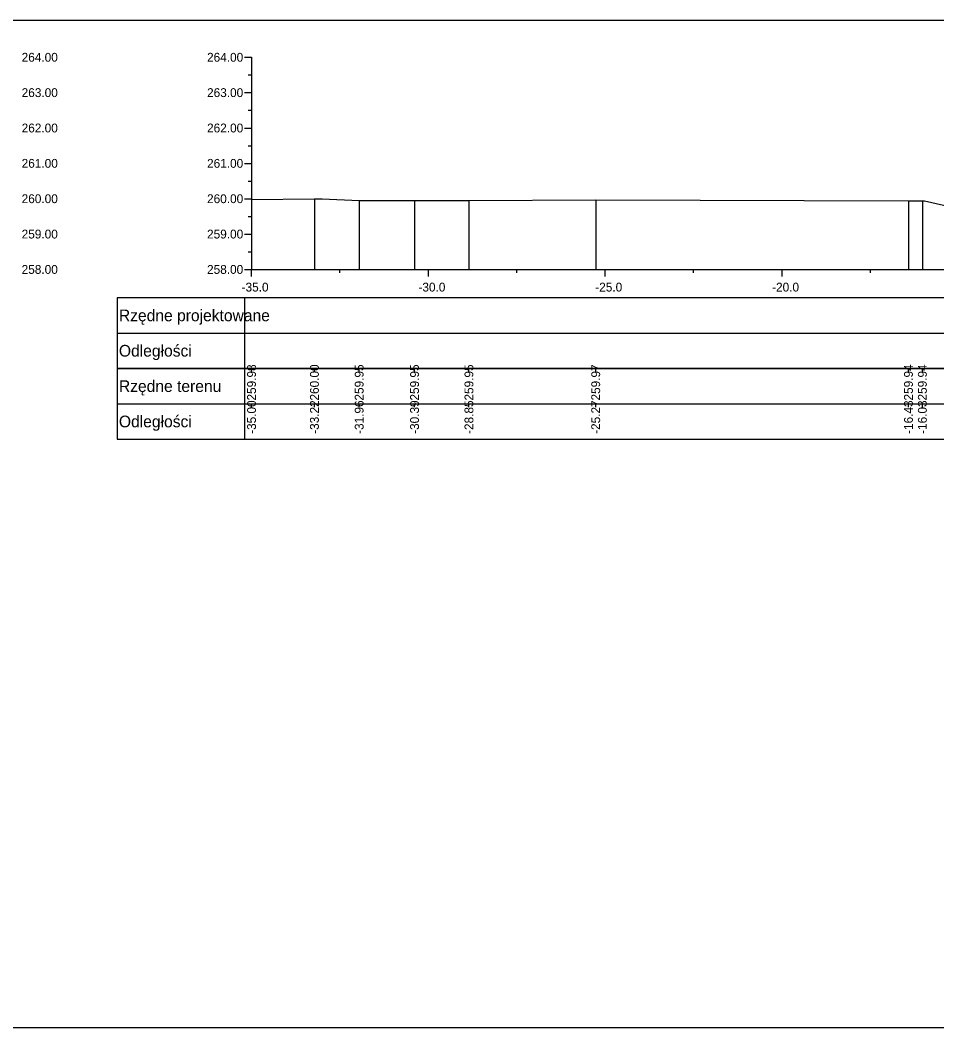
# Model space of a CAD drawing. Extents: x 6516023 to 6560129, y 5513077 to 5529206.
# Drawn here: x 6517811.42 to 6517837.34, y 5514551.66 to 5514580.16 of the extents above; entities that cross this region are included whole.
import ezdxf

# ---------------------------------------------------------------- set-up
doc = ezdxf.new("R2010")
doc.units = 0
for name, color, linetype in [('TOR_PRZEK_P-tabelka istniejace', 7, 'Continuous'), ('TOR_PRZEK_P-tabelka projektowane', 7, 'Continuous'), ('TOR_PRZEK_P-teren istniejacy', 7, 'Continuous'), ('TOR_PRZEK_P-uklad odniesienia', 7, 'Continuous'), ('TOR_RAMKI-ramka+tabelka 1', 7, 'Continuous')]:
    doc.layers.add(name, color=color, linetype=linetype)

msp = doc.modelspace()

# ---------------------------------------------------------------- linework, layer by layer
at = {"layer": 'TOR_PRZEK_P-tabelka istniejace'}
for p, q in [((6517814.163, 5514570.306), (6517814.163, 5514568.306)), ((6517817.763, 5514570.306), (6517817.763, 5514568.306)), ((6517817.963, 5514570.206), (6517817.963, 5514570.306)), ((6517819.741, 5514570.206), (6517819.741, 5514570.306)), ((6517821.006, 5514570.206), (6517821.006, 5514570.306)), ((6517822.572, 5514570.206), (6517822.572, 5514570.306)), ((6517824.11, 5514570.206), (6517824.11, 5514570.306)), ((6517827.694, 5514570.206), (6517827.694, 5514570.306)), ((6517836.537, 5514570.206), (6517836.537, 5514570.306)), ((6517836.93, 5514570.206), (6517836.93, 5514570.306)), ((6517814.163, 5514569.306), (6517897.963, 5514569.306)), ((6517817.963, 5514569.206), (6517817.963, 5514569.306)), ((6517819.741, 5514569.206), (6517819.741, 5514569.306)), ((6517821.006, 5514569.206), (6517821.006, 5514569.306)), ((6517822.572, 5514569.206), (6517822.572, 5514569.306)), ((6517824.11, 5514569.206), (6517824.11, 5514569.306)), ((6517827.694, 5514569.206), (6517827.694, 5514569.306)), ((6517836.537, 5514569.206), (6517836.537, 5514569.306)), ((6517836.93, 5514569.206), (6517836.93, 5514569.306))]:
    msp.add_line(p, q, dxfattribs=at)
for points in [[(6517817.963, 5514575.087), (6517817.963, 5514573.306), (6517817.963, 5514573.176), (6517817.963, 5514573.106)], [(6517819.741, 5514575.103), (6517819.741, 5514573.306), (6517819.741, 5514573.176), (6517819.741, 5514573.106)], [(6517821.006, 5514575.06), (6517821.006, 5514573.306), (6517821.006, 5514573.176), (6517821.006, 5514573.106)], [(6517822.572, 5514575.06), (6517822.572, 5514573.306), (6517822.572, 5514573.176), (6517822.572, 5514573.106)], [(6517824.11, 5514575.055), (6517824.11, 5514573.306), (6517824.11, 5514573.176), (6517824.11, 5514573.106)], [(6517827.694, 5514575.074), (6517827.694, 5514573.306), (6517827.694, 5514573.176), (6517827.694, 5514573.106)], [(6517836.537, 5514575.043), (6517836.537, 5514573.306), (6517836.537, 5514573.176), (6517836.537, 5514573.106)], [(6517836.93, 5514575.047), (6517836.93, 5514573.306), (6517836.93, 5514573.176), (6517836.93, 5514573.106)]]:
    msp.add_lwpolyline(points, dxfattribs=at)
msp.add_lwpolyline([(6517814.163, 5514570.306), (6517814.163, 5514568.306), (6517897.963, 5514568.306), (6517897.963, 5514570.306)], close=True, dxfattribs=at)
at = {"layer": 'TOR_PRZEK_P-tabelka projektowane'}
for p, q in [((6517814.163, 5514572.306), (6517814.163, 5514570.306)), ((6517817.763, 5514572.306), (6517817.763, 5514570.306)), ((6517814.163, 5514571.306), (6517897.963, 5514571.306))]:
    msp.add_line(p, q, dxfattribs=at)
msp.add_lwpolyline([(6517814.163, 5514572.306), (6517814.163, 5514570.306), (6517897.963, 5514570.306), (6517897.963, 5514572.306)], close=True, dxfattribs=at)
at = {"layer": 'TOR_PRZEK_P-teren istniejacy'}
msp.add_lwpolyline([(6517817.963, 5514575.087), (6517819.741, 5514575.103), (6517819.963, 5514575.103), (6517821.006, 5514575.06), (6517822.572, 5514575.06), (6517822.76, 5514575.06), (6517824.11, 5514575.055), (6517827.694, 5514575.074), (6517836.537, 5514575.043), (6517836.93, 5514575.047), (6517836.989, 5514575.044), (6517839.019, 5514574.588)], dxfattribs=at)
at = {"layer": 'TOR_PRZEK_P-uklad odniesienia'}
for p, q in [((6517817.763, 5514579.106), (6517817.963, 5514579.106)), ((6517817.963, 5514579.106), (6517817.963, 5514573.106)), ((6517817.863, 5514578.606), (6517817.963, 5514578.606)), ((6517817.763, 5514578.106), (6517817.963, 5514578.106)), ((6517817.863, 5514577.606), (6517817.963, 5514577.606)), ((6517817.763, 5514577.106), (6517817.963, 5514577.106)), ((6517817.863, 5514576.606), (6517817.963, 5514576.606)), ((6517817.763, 5514576.106), (6517817.963, 5514576.106)), ((6517817.863, 5514575.606), (6517817.963, 5514575.606)), ((6517817.763, 5514575.106), (6517817.963, 5514575.106)), ((6517817.863, 5514574.606), (6517817.963, 5514574.606)), ((6517817.763, 5514574.106), (6517817.963, 5514574.106)), ((6517817.863, 5514573.606), (6517817.963, 5514573.606)), ((6517817.763, 5514573.106), (6517817.963, 5514573.106)), ((6517817.963, 5514573.106), (6517897.963, 5514573.106)), ((6517817.963, 5514572.906), (6517817.963, 5514573.106)), ((6517820.463, 5514573.006), (6517820.463, 5514573.106)), ((6517822.963, 5514572.906), (6517822.963, 5514573.106)), ((6517825.463, 5514573.006), (6517825.463, 5514573.106)), ((6517827.963, 5514572.906), (6517827.963, 5514573.106)), ((6517830.463, 5514573.006), (6517830.463, 5514573.106)), ((6517832.963, 5514572.906), (6517832.963, 5514573.106)), ((6517835.463, 5514573.006), (6517835.463, 5514573.106))]:
    msp.add_line(p, q, dxfattribs=at)
at = {"layer": 'TOR_RAMKI-ramka+tabelka 1'}
msp.add_lwpolyline([(6517724.513, 5514580.156), (6517972.013, 5514580.156), (6517972.013, 5514551.656), (6517724.513, 5514551.656)], close=True, dxfattribs=at)

# ---------------------------------------------------------------- texts
at = {"layer": 'TOR_PRZEK_P-tabelka istniejace'}
for s, p in [('259.98', (6517818.088, 5514569.398)), ('260.00', (6517819.866, 5514569.398)), ('259.95', (6517821.131, 5514569.397)), ('259.95', (6517822.697, 5514569.397)), ('259.95', (6517824.235, 5514569.397)), ('259.97', (6517827.819, 5514569.398)), ('259.94', (6517836.662, 5514569.399)), ('259.94', (6517837.055, 5514569.399)), ('-35.00', (6517818.088, 5514568.455)), ('-33.22', (6517819.866, 5514568.456)), ('-31.96', (6517821.131, 5514568.454)), ('-30.39', (6517822.697, 5514568.455)), ('-28.85', (6517824.235, 5514568.453)), ('-25.27', (6517827.819, 5514568.455)), ('-16.43', (6517836.662, 5514568.454)), ('-16.03', (6517837.055, 5514568.454))]:
    msp.add_text(s, height=0.25, rotation=90, dxfattribs=at).set_placement(p)
for s, p in [('Rzędne terenu', (6517814.213, 5514569.641)), ('Odległości', (6517814.213, 5514568.641))]:
    msp.add_text(s, height=0.33, dxfattribs=at).set_placement(p)
at = {"layer": 'TOR_PRZEK_P-tabelka projektowane'}
for s, p in [('Rzędne projektowane', (6517814.213, 5514571.641)), ('Odległości', (6517814.213, 5514570.641))]:
    msp.add_text(s, height=0.33, dxfattribs=at).set_placement(p)
at = {"layer": 'TOR_PRZEK_P-uklad odniesienia'}
for s, height, p in [('264.00', 0.25, (6517811.463, 5514578.981)), ('264.00', 0.25, (6517816.705, 5514578.981)), ('263.00', 0.25, (6517811.463, 5514577.981)), ('263.00', 0.25, (6517816.705, 5514577.981)), ('262.00', 0.25, (6517811.463, 5514576.981)), ('262.00', 0.25, (6517816.705, 5514576.981)), ('261.00', 0.25, (6517811.463, 5514575.981)), ('261.00', 0.25, (6517816.705, 5514575.981)), ('260.00', 0.25, (6517811.463, 5514574.981)), ('260.00', 0.25, (6517816.705, 5514574.981)), ('259.00', 0.25, (6517811.463, 5514573.981)), ('259.00', 0.25, (6517816.705, 5514573.981)), ('258.00', 0.25, (6517811.463, 5514572.981)), ('258.00', 0.25, (6517816.705, 5514572.981)), ('-', 0.0001, (6517817.963, 5514573.106)), ('-35.0', 0.25, (6517817.682, 5514572.481)), ('-30.0', 0.25, (6517822.682, 5514572.481)), ('-25.0', 0.25, (6517827.682, 5514572.481)), ('-20.0', 0.25, (6517832.682, 5514572.481))]:
    msp.add_text(s, height=height, dxfattribs=at).set_placement(p)

doc.saveas('drawing.dxf')
